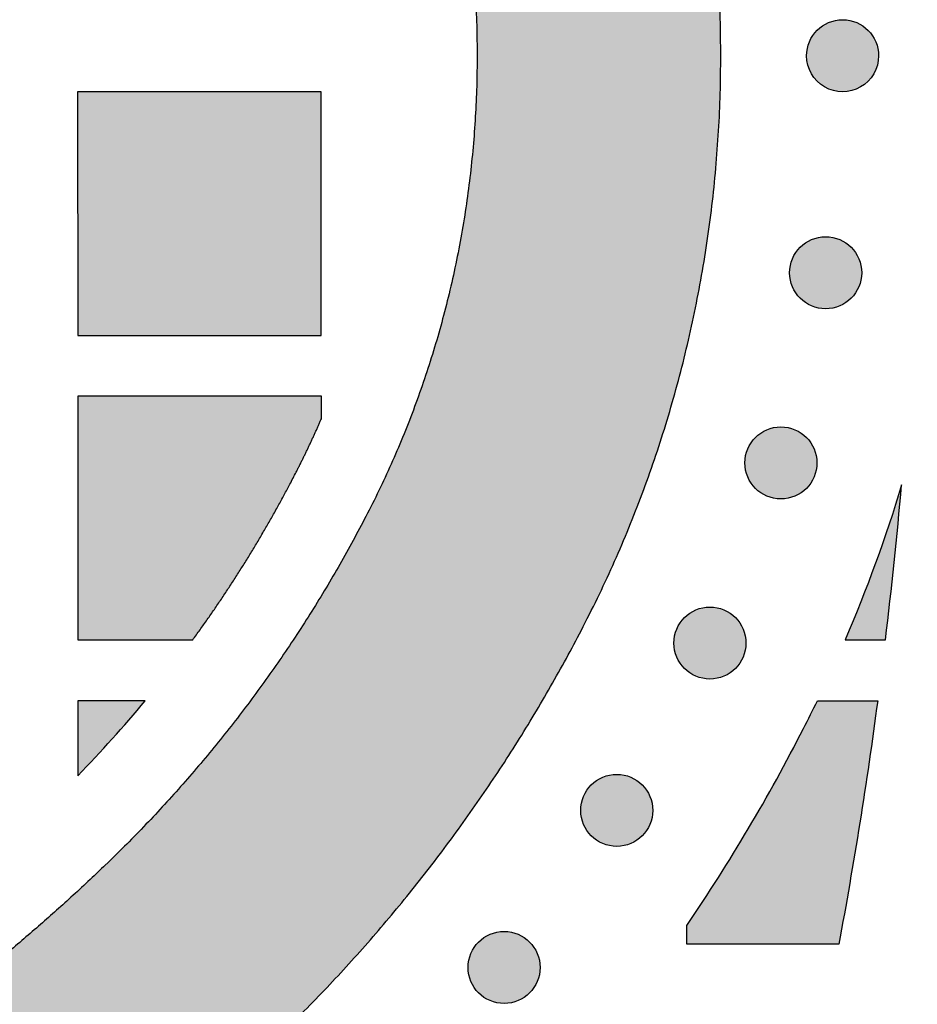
# Model space of a CAD drawing. Header units: millimetres. Extents: x -3873 to -97, y 912 to 4165.
# Tile 198 of 656: x -3135 to -3091, y 1411 to 1459. Entities that reach past the tile are written whole.
import ezdxf

# ---------------------------------------------------------------- set-up
doc = ezdxf.new("R2010")
doc.units = ezdxf.units.MM
doc.layers.add('pattern', color=7, linetype='Continuous', true_color=0x000000)

msp = doc.modelspace()

# ---------------------------------------------------------------- hatches: boundary and pattern name
at = {"layer": 'pattern'}
for points in [[(-3100.519, 1457.437), (-3100.543, 1459.243), (-3100.619, 1461.05), (-3100.748, 1462.857), (-3100.93, 1464.661), (-3101.164, 1466.46), (-3101.451, 1468.252), (-3101.79, 1470.033), (-3102.182, 1471.803), (-3102.625, 1473.557), (-3103.119, 1475.295), (-3103.664, 1477.014), (-3104.258, 1478.711), (-3104.901, 1480.385), (-3105.59, 1482.033), (-3106.326, 1483.653), (-3107.106, 1485.245), (-3107.845, 1486.66), (-3108.615, 1488.062), (-3109.413, 1489.449), (-3110.242, 1490.822), (-3111.099, 1492.178), (-3111.984, 1493.516), (-3112.898, 1494.837), (-3113.838, 1496.139), (-3114.806, 1497.421), (-3115.799, 1498.683), (-3116.818, 1499.923), (-3117.862, 1501.141), (-3118.93, 1502.337), (-3120.021, 1503.508), (-3121.135, 1504.656), (-3122.27, 1505.779), (-3124.046, 1507.459), (-3125.865, 1509.099), (-3127.726, 1510.698), (-3129.628, 1512.255), (-3131.569, 1513.767), (-3133.547, 1515.233), (-3135.561, 1516.652), (-3137.609, 1518.023), (-3139.69, 1519.344), (-3141.801, 1520.614), (-3143.94, 1521.832), (-3146.107, 1522.998), (-3148.298, 1524.11), (-3150.512, 1525.168), (-3152.747, 1526.171), (-3155.001, 1527.118), (-3171.697, 1520.742), (-3159.518, 1516), (-3157.528, 1515.164), (-3155.555, 1514.279), (-3153.6, 1513.345), (-3151.665, 1512.363), (-3149.753, 1511.334), (-3147.863, 1510.258), (-3146, 1509.137), (-3144.163, 1507.97), (-3142.354, 1506.76), (-3140.576, 1505.507), (-3138.83, 1504.213), (-3137.116, 1502.878), (-3135.437, 1501.504), (-3133.794, 1500.092), (-3132.188, 1498.643), (-3130.62, 1497.16), (-3129.66, 1496.211), (-3128.719, 1495.241), (-3127.796, 1494.25), (-3126.893, 1493.24), (-3126.011, 1492.21), (-3125.15, 1491.161), (-3124.31, 1490.095), (-3123.492, 1489.011), (-3122.696, 1487.91), (-3121.924, 1486.793), (-3121.175, 1485.662), (-3120.451, 1484.515), (-3119.751, 1483.355), (-3119.075, 1482.182), (-3118.425, 1480.997), (-3117.8, 1479.8), (-3117.175, 1478.524), (-3116.585, 1477.225), (-3116.032, 1475.902), (-3115.517, 1474.559), (-3115.041, 1473.196), (-3114.604, 1471.815), (-3114.208, 1470.419), (-3113.853, 1469.008), (-3113.539, 1467.586), (-3113.267, 1466.152), (-3113.037, 1464.711), (-3112.849, 1463.263), (-3112.703, 1461.81), (-3112.6, 1460.354), (-3112.538, 1458.898), (-3112.519, 1457.443), (-3112.54, 1455.988), (-3112.602, 1454.532), (-3112.707, 1453.077), (-3112.854, 1451.625), (-3113.043, 1450.177), (-3113.274, 1448.736), (-3113.548, 1447.303), (-3113.863, 1445.881), (-3114.219, 1444.471), (-3114.617, 1443.075), (-3115.055, 1441.695), (-3115.532, 1440.332), (-3116.048, 1438.99), (-3116.602, 1437.668), (-3117.193, 1436.368), (-3117.82, 1435.093), (-3118.446, 1433.897), (-3119.097, 1432.712), (-3119.773, 1431.54), (-3120.474, 1430.381), (-3121.2, 1429.235), (-3121.95, 1428.104), (-3122.723, 1426.988), (-3123.519, 1425.888), (-3124.338, 1424.804), (-3125.179, 1423.739), (-3126.041, 1422.691), (-3126.925, 1421.662), (-3127.828, 1420.652), (-3128.752, 1419.662), (-3129.694, 1418.693), (-3130.654, 1417.744), (-3132.224, 1416.263), (-3133.831, 1414.816), (-3135.476, 1413.405), (-3137.156, 1412.032), (-3138.87, 1410.699), (-3140.618, 1409.406), (-3142.397, 1408.155), (-3144.207, 1406.946), (-3146.045, 1405.781), (-3147.909, 1404.661), (-3149.8, 1403.587), (-3151.713, 1402.56), (-3153.649, 1401.58), (-3155.605, 1400.647), (-3157.579, 1399.764), (-3159.569, 1398.929), (-3171.752, 1394.198), (-3155.062, 1387.808), (-3152.807, 1388.753), (-3150.571, 1389.754), (-3148.356, 1390.81), (-3146.164, 1391.92), (-3143.997, 1393.084), (-3141.856, 1394.3), (-3139.744, 1395.569), (-3137.662, 1396.888), (-3135.613, 1398.257), (-3133.597, 1399.674), (-3131.618, 1401.139), (-3129.676, 1402.649), (-3127.773, 1404.204), (-3125.91, 1405.801), (-3124.089, 1407.44), (-3122.312, 1409.119), (-3121.176, 1410.24), (-3120.061, 1411.387), (-3118.969, 1412.558), (-3117.9, 1413.752), (-3116.855, 1414.969), (-3115.835, 1416.209), (-3114.841, 1417.469), (-3113.872, 1418.751), (-3112.93, 1420.052), (-3112.016, 1421.372), (-3111.129, 1422.71), (-3110.271, 1424.065), (-3109.441, 1425.437), (-3108.641, 1426.824), (-3107.871, 1428.225), (-3107.131, 1429.639), (-3106.349, 1431.23), (-3105.612, 1432.85), (-3104.92, 1434.497), (-3104.277, 1436.17), (-3103.681, 1437.867), (-3103.135, 1439.585), (-3102.639, 1441.322), (-3102.194, 1443.076), (-3101.801, 1444.845), (-3101.46, 1446.626), (-3101.172, 1448.417), (-3100.936, 1450.215), (-3100.753, 1452.019), (-3100.622, 1453.826), (-3100.545, 1455.632)], [(-3096.293, 1457.445), (-3096.292, 1457.485), (-3096.291, 1457.525), (-3096.289, 1457.565), (-3096.285, 1457.605), (-3096.281, 1457.645), (-3096.276, 1457.686), (-3096.27, 1457.727), (-3096.263, 1457.768), (-3096.255, 1457.809), (-3096.245, 1457.851), (-3096.235, 1457.892), (-3096.224, 1457.934), (-3096.211, 1457.975), (-3096.198, 1458.016), (-3096.183, 1458.057), (-3096.168, 1458.098), (-3096.151, 1458.139), (-3096.133, 1458.18), (-3096.114, 1458.22), (-3096.094, 1458.26), (-3096.073, 1458.3), (-3096.05, 1458.339), (-3096.027, 1458.378), (-3096.003, 1458.416), (-3095.977, 1458.454), (-3095.951, 1458.491), (-3095.923, 1458.527), (-3095.895, 1458.563), (-3095.866, 1458.599), (-3095.835, 1458.633), (-3095.804, 1458.667), (-3095.772, 1458.7), (-3095.739, 1458.732), (-3095.705, 1458.763), (-3095.671, 1458.793), (-3095.636, 1458.822), (-3095.6, 1458.851), (-3095.563, 1458.878), (-3095.526, 1458.904), (-3095.488, 1458.93), (-3095.45, 1458.954), (-3095.411, 1458.977), (-3095.372, 1458.999), (-3095.332, 1459.021), (-3095.292, 1459.041), (-3095.252, 1459.06), (-3095.211, 1459.077), (-3095.17, 1459.094), (-3095.129, 1459.11), (-3095.088, 1459.124), (-3095.046, 1459.138), (-3095.005, 1459.15), (-3094.964, 1459.161), (-3094.922, 1459.171), (-3094.881, 1459.181), (-3094.84, 1459.189), (-3094.799, 1459.196), (-3094.758, 1459.202), (-3094.717, 1459.207), (-3094.676, 1459.211), (-3094.636, 1459.214), (-3094.596, 1459.216), (-3094.556, 1459.218), (-3094.517, 1459.218), (-3094.477, 1459.218), (-3094.438, 1459.216), (-3094.398, 1459.214), (-3094.357, 1459.211), (-3094.317, 1459.207), (-3094.276, 1459.201), (-3094.235, 1459.195), (-3094.194, 1459.188), (-3094.153, 1459.18), (-3094.111, 1459.171), (-3094.07, 1459.16), (-3094.029, 1459.149), (-3093.987, 1459.137), (-3093.946, 1459.123), (-3093.905, 1459.109), (-3093.864, 1459.093), (-3093.823, 1459.076), (-3093.782, 1459.058), (-3093.742, 1459.039), (-3093.702, 1459.019), (-3093.662, 1458.998), (-3093.623, 1458.976), (-3093.584, 1458.952), (-3093.546, 1458.928), (-3093.508, 1458.902), (-3093.471, 1458.876), (-3093.435, 1458.849), (-3093.399, 1458.82), (-3093.364, 1458.791), (-3093.329, 1458.76), (-3093.296, 1458.729), (-3093.263, 1458.697), (-3093.231, 1458.664), (-3093.2, 1458.63), (-3093.169, 1458.596), (-3093.14, 1458.561), (-3093.112, 1458.525), (-3093.084, 1458.488), (-3093.058, 1458.451), (-3093.032, 1458.413), (-3093.008, 1458.375), (-3092.985, 1458.336), (-3092.963, 1458.297), (-3092.942, 1458.257), (-3092.922, 1458.217), (-3092.903, 1458.177), (-3092.885, 1458.136), (-3092.868, 1458.095), (-3092.853, 1458.054), (-3092.838, 1458.013), (-3092.825, 1457.972), (-3092.812, 1457.93), (-3092.801, 1457.889), (-3092.791, 1457.848), (-3092.782, 1457.806), (-3092.774, 1457.765), (-3092.766, 1457.724), (-3092.76, 1457.683), (-3092.755, 1457.642), (-3092.751, 1457.601), (-3092.748, 1457.561), (-3092.746, 1457.521), (-3092.745, 1457.481), (-3092.744, 1457.442), (-3092.745, 1457.403), (-3092.746, 1457.363), (-3092.748, 1457.323), (-3092.752, 1457.283), (-3092.756, 1457.242), (-3092.761, 1457.201), (-3092.767, 1457.16), (-3092.774, 1457.119), (-3092.782, 1457.078), (-3092.792, 1457.037), (-3092.802, 1456.995), (-3092.813, 1456.954), (-3092.826, 1456.913), (-3092.839, 1456.871), (-3092.854, 1456.83), (-3092.869, 1456.789), (-3092.886, 1456.748), (-3092.904, 1456.708), (-3092.923, 1456.667), (-3092.943, 1456.627), (-3092.964, 1456.588), (-3092.987, 1456.548), (-3093.01, 1456.51), (-3093.034, 1456.471), (-3093.06, 1456.434), (-3093.086, 1456.396), (-3093.114, 1456.36), (-3093.142, 1456.324), (-3093.171, 1456.289), (-3093.202, 1456.254), (-3093.233, 1456.221), (-3093.265, 1456.188), (-3093.298, 1456.156), (-3093.332, 1456.125), (-3093.366, 1456.094), (-3093.401, 1456.065), (-3093.437, 1456.037), (-3093.474, 1456.009), (-3093.511, 1455.983), (-3093.549, 1455.958), (-3093.587, 1455.933), (-3093.626, 1455.91), (-3093.665, 1455.888), (-3093.705, 1455.867), (-3093.745, 1455.847), (-3093.785, 1455.828), (-3093.826, 1455.81), (-3093.867, 1455.793), (-3093.908, 1455.778), (-3093.949, 1455.763), (-3093.991, 1455.75), (-3094.032, 1455.737), (-3094.073, 1455.726), (-3094.115, 1455.716), (-3094.156, 1455.707), (-3094.197, 1455.699), (-3094.238, 1455.692), (-3094.279, 1455.686), (-3094.32, 1455.681), (-3094.361, 1455.676), (-3094.401, 1455.673), (-3094.441, 1455.671), (-3094.481, 1455.67), (-3094.52, 1455.669), (-3094.56, 1455.67), (-3094.599, 1455.671), (-3094.639, 1455.674), (-3094.68, 1455.677), (-3094.72, 1455.681), (-3094.761, 1455.686), (-3094.802, 1455.692), (-3094.843, 1455.699), (-3094.884, 1455.708), (-3094.926, 1455.717), (-3094.967, 1455.727), (-3095.008, 1455.738), (-3095.05, 1455.751), (-3095.091, 1455.764), (-3095.132, 1455.779), (-3095.173, 1455.795), (-3095.214, 1455.811), (-3095.255, 1455.829), (-3095.295, 1455.848), (-3095.335, 1455.868), (-3095.375, 1455.89), (-3095.414, 1455.912), (-3095.453, 1455.935), (-3095.491, 1455.96), (-3095.529, 1455.985), (-3095.566, 1456.011), (-3095.602, 1456.039), (-3095.638, 1456.067), (-3095.673, 1456.097), (-3095.708, 1456.127), (-3095.741, 1456.158), (-3095.774, 1456.19), (-3095.806, 1456.223), (-3095.837, 1456.257), (-3095.868, 1456.291), (-3095.897, 1456.327), (-3095.925, 1456.363), (-3095.953, 1456.399), (-3095.979, 1456.436), (-3096.005, 1456.474), (-3096.029, 1456.513), (-3096.052, 1456.551), (-3096.074, 1456.591), (-3096.095, 1456.63), (-3096.115, 1456.67), (-3096.134, 1456.711), (-3096.152, 1456.751), (-3096.169, 1456.792), (-3096.184, 1456.833), (-3096.199, 1456.874), (-3096.212, 1456.916), (-3096.225, 1456.957), (-3096.236, 1456.999), (-3096.246, 1457.04), (-3096.255, 1457.081), (-3096.263, 1457.123), (-3096.271, 1457.164), (-3096.277, 1457.205), (-3096.282, 1457.245), (-3096.286, 1457.286), (-3096.289, 1457.326), (-3096.291, 1457.366), (-3096.292, 1457.406)], [(-3120.193, 1455.669), (-3132.193, 1455.668), (-3132.192, 1443.668), (-3120.192, 1443.669)], [(-3096.609, 1445.499), (-3096.581, 1445.472), (-3096.552, 1445.445), (-3096.522, 1445.418), (-3096.491, 1445.392), (-3096.459, 1445.366), (-3096.427, 1445.341), (-3096.394, 1445.316), (-3096.36, 1445.292), (-3096.325, 1445.269), (-3096.289, 1445.246), (-3096.252, 1445.224), (-3096.215, 1445.203), (-3096.177, 1445.182), (-3096.138, 1445.162), (-3096.099, 1445.144), (-3096.059, 1445.126), (-3096.018, 1445.109), (-3095.977, 1445.093), (-3095.935, 1445.077), (-3095.892, 1445.063), (-3095.849, 1445.05), (-3095.806, 1445.038), (-3095.762, 1445.027), (-3095.718, 1445.017), (-3095.673, 1445.009), (-3095.628, 1445.001), (-3095.583, 1444.995), (-3095.537, 1444.989), (-3095.492, 1444.985), (-3095.446, 1444.982), (-3095.4, 1444.98), (-3095.354, 1444.98), (-3095.308, 1444.98), (-3095.262, 1444.982), (-3095.217, 1444.985), (-3095.171, 1444.989), (-3095.125, 1444.995), (-3095.08, 1445.001), (-3095.035, 1445.009), (-3094.991, 1445.017), (-3094.946, 1445.027), (-3094.902, 1445.038), (-3094.859, 1445.05), (-3094.816, 1445.063), (-3094.774, 1445.077), (-3094.732, 1445.093), (-3094.69, 1445.109), (-3094.649, 1445.126), (-3094.609, 1445.144), (-3094.57, 1445.163), (-3094.531, 1445.182), (-3094.493, 1445.203), (-3094.456, 1445.224), (-3094.419, 1445.246), (-3094.384, 1445.269), (-3094.349, 1445.292), (-3094.315, 1445.316), (-3094.281, 1445.341), (-3094.249, 1445.366), (-3094.217, 1445.392), (-3094.187, 1445.418), (-3094.157, 1445.445), (-3094.128, 1445.472), (-3094.1, 1445.5), (-3094.072, 1445.528), (-3094.045, 1445.557), (-3094.018, 1445.587), (-3093.992, 1445.617), (-3093.966, 1445.649), (-3093.941, 1445.681), (-3093.916, 1445.715), (-3093.892, 1445.749), (-3093.869, 1445.784), (-3093.846, 1445.819), (-3093.824, 1445.856), (-3093.803, 1445.893), (-3093.782, 1445.931), (-3093.763, 1445.97), (-3093.744, 1446.009), (-3093.726, 1446.049), (-3093.709, 1446.09), (-3093.693, 1446.132), (-3093.678, 1446.173), (-3093.664, 1446.216), (-3093.651, 1446.259), (-3093.638, 1446.302), (-3093.628, 1446.346), (-3093.618, 1446.391), (-3093.609, 1446.435), (-3093.601, 1446.48), (-3093.595, 1446.525), (-3093.59, 1446.571), (-3093.585, 1446.617), (-3093.582, 1446.662), (-3093.581, 1446.708), (-3093.58, 1446.754), (-3093.581, 1446.8), (-3093.582, 1446.846), (-3093.585, 1446.892), (-3093.59, 1446.937), (-3093.595, 1446.983), (-3093.601, 1447.028), (-3093.609, 1447.073), (-3093.618, 1447.118), (-3093.628, 1447.162), (-3093.639, 1447.206), (-3093.651, 1447.249), (-3093.664, 1447.292), (-3093.678, 1447.335), (-3093.693, 1447.377), (-3093.709, 1447.418), (-3093.726, 1447.459), (-3093.744, 1447.499), (-3093.763, 1447.538), (-3093.782, 1447.577), (-3093.803, 1447.615), (-3093.824, 1447.652), (-3093.846, 1447.689), (-3093.869, 1447.725), (-3093.892, 1447.76), (-3093.917, 1447.794), (-3093.941, 1447.827), (-3093.966, 1447.859), (-3093.992, 1447.891), (-3094.018, 1447.922), (-3094.045, 1447.952), (-3094.072, 1447.981), (-3094.1, 1448.009), (-3094.128, 1448.036), (-3094.157, 1448.063), (-3094.187, 1448.09), (-3094.218, 1448.116), (-3094.249, 1448.142), (-3094.282, 1448.167), (-3094.315, 1448.192), (-3094.349, 1448.216), (-3094.384, 1448.239), (-3094.42, 1448.262), (-3094.456, 1448.284), (-3094.493, 1448.306), (-3094.531, 1448.326), (-3094.57, 1448.346), (-3094.61, 1448.365), (-3094.65, 1448.382), (-3094.69, 1448.399), (-3094.732, 1448.416), (-3094.774, 1448.431), (-3094.816, 1448.445), (-3094.859, 1448.458), (-3094.903, 1448.47), (-3094.947, 1448.481), (-3094.991, 1448.491), (-3095.036, 1448.499), (-3095.081, 1448.507), (-3095.126, 1448.514), (-3095.171, 1448.519), (-3095.217, 1448.523), (-3095.263, 1448.526), (-3095.309, 1448.528), (-3095.354, 1448.528), (-3095.4, 1448.528), (-3095.446, 1448.526), (-3095.492, 1448.523), (-3095.538, 1448.519), (-3095.583, 1448.514), (-3095.628, 1448.507), (-3095.673, 1448.499), (-3095.718, 1448.491), (-3095.762, 1448.481), (-3095.806, 1448.47), (-3095.85, 1448.458), (-3095.893, 1448.445), (-3095.935, 1448.431), (-3095.977, 1448.415), (-3096.018, 1448.399), (-3096.059, 1448.382), (-3096.099, 1448.364), (-3096.139, 1448.346), (-3096.177, 1448.326), (-3096.215, 1448.305), (-3096.253, 1448.284), (-3096.289, 1448.262), (-3096.325, 1448.239), (-3096.36, 1448.216), (-3096.394, 1448.192), (-3096.427, 1448.167), (-3096.46, 1448.142), (-3096.491, 1448.116), (-3096.522, 1448.09), (-3096.552, 1448.063), (-3096.581, 1448.036), (-3096.609, 1448.009), (-3096.637, 1447.98), (-3096.664, 1447.951), (-3096.69, 1447.921), (-3096.717, 1447.891), (-3096.742, 1447.859), (-3096.768, 1447.827), (-3096.792, 1447.793), (-3096.816, 1447.759), (-3096.84, 1447.724), (-3096.863, 1447.689), (-3096.885, 1447.652), (-3096.906, 1447.615), (-3096.926, 1447.577), (-3096.946, 1447.538), (-3096.965, 1447.499), (-3096.983, 1447.459), (-3097, 1447.418), (-3097.016, 1447.377), (-3097.031, 1447.335), (-3097.045, 1447.292), (-3097.058, 1447.249), (-3097.07, 1447.206), (-3097.081, 1447.162), (-3097.091, 1447.117), (-3097.1, 1447.073), (-3097.107, 1447.028), (-3097.114, 1446.983), (-3097.119, 1446.937), (-3097.123, 1446.891), (-3097.126, 1446.846), (-3097.128, 1446.8), (-3097.129, 1446.754), (-3097.128, 1446.708), (-3097.126, 1446.662), (-3097.123, 1446.616), (-3097.119, 1446.571), (-3097.114, 1446.525), (-3097.107, 1446.48), (-3097.1, 1446.435), (-3097.091, 1446.39), (-3097.081, 1446.346), (-3097.07, 1446.302), (-3097.058, 1446.259), (-3097.045, 1446.216), (-3097.031, 1446.173), (-3097.016, 1446.131), (-3097, 1446.09), (-3096.983, 1446.049), (-3096.965, 1446.009), (-3096.946, 1445.97), (-3096.926, 1445.931), (-3096.906, 1445.893), (-3096.884, 1445.856), (-3096.862, 1445.819), (-3096.84, 1445.783), (-3096.816, 1445.749), (-3096.792, 1445.714), (-3096.768, 1445.681), (-3096.742, 1445.649), (-3096.717, 1445.617), (-3096.69, 1445.586), (-3096.664, 1445.556), (-3096.636, 1445.527)], [(-3120.191, 1439.556), (-3120.191, 1440.669), (-3132.191, 1440.668), (-3132.191, 1428.668), (-3126.526, 1428.668), (-3125.811, 1429.666), (-3125.116, 1430.679), (-3124.442, 1431.705), (-3123.788, 1432.746), (-3123.154, 1433.799), (-3122.542, 1434.864), (-3121.952, 1435.94), (-3121.383, 1437.028), (-3120.767, 1438.283)], [(-3098.812, 1436.132), (-3098.784, 1436.105), (-3098.755, 1436.078), (-3098.725, 1436.051), (-3098.694, 1436.025), (-3098.663, 1435.999), (-3098.63, 1435.974), (-3098.597, 1435.949), (-3098.563, 1435.925), (-3098.528, 1435.902), (-3098.492, 1435.879), (-3098.456, 1435.857), (-3098.419, 1435.836), (-3098.381, 1435.815), (-3098.342, 1435.796), (-3098.302, 1435.777), (-3098.262, 1435.759), (-3098.222, 1435.742), (-3098.18, 1435.726), (-3098.138, 1435.711), (-3098.096, 1435.696), (-3098.053, 1435.683), (-3098.009, 1435.671), (-3097.965, 1435.66), (-3097.921, 1435.651), (-3097.876, 1435.642), (-3097.831, 1435.634), (-3097.786, 1435.628), (-3097.741, 1435.622), (-3097.695, 1435.618), (-3097.649, 1435.615), (-3097.603, 1435.614), (-3097.558, 1435.613), (-3097.512, 1435.614), (-3097.466, 1435.615), (-3097.42, 1435.618), (-3097.374, 1435.622), (-3097.329, 1435.628), (-3097.284, 1435.634), (-3097.239, 1435.642), (-3097.194, 1435.651), (-3097.15, 1435.66), (-3097.106, 1435.671), (-3097.062, 1435.683), (-3097.019, 1435.697), (-3096.977, 1435.711), (-3096.935, 1435.726), (-3096.894, 1435.742), (-3096.853, 1435.759), (-3096.813, 1435.777), (-3096.773, 1435.796), (-3096.735, 1435.815), (-3096.697, 1435.836), (-3096.659, 1435.857), (-3096.623, 1435.879), (-3096.587, 1435.902), (-3096.552, 1435.925), (-3096.518, 1435.949), (-3096.485, 1435.974), (-3096.452, 1435.999), (-3096.421, 1436.025), (-3096.39, 1436.051), (-3096.36, 1436.078), (-3096.331, 1436.105), (-3096.303, 1436.133), (-3096.275, 1436.161), (-3096.248, 1436.19), (-3096.222, 1436.22), (-3096.195, 1436.251), (-3096.17, 1436.282), (-3096.144, 1436.315), (-3096.12, 1436.348), (-3096.096, 1436.382), (-3096.072, 1436.417), (-3096.049, 1436.453), (-3096.027, 1436.489), (-3096.006, 1436.526), (-3095.986, 1436.564), (-3095.966, 1436.603), (-3095.947, 1436.643), (-3095.929, 1436.683), (-3095.912, 1436.723), (-3095.896, 1436.765), (-3095.881, 1436.807), (-3095.867, 1436.849), (-3095.854, 1436.892), (-3095.842, 1436.936), (-3095.831, 1436.979), (-3095.821, 1437.024), (-3095.812, 1437.068), (-3095.805, 1437.113), (-3095.798, 1437.159), (-3095.793, 1437.204), (-3095.789, 1437.25), (-3095.786, 1437.296), (-3095.784, 1437.341), (-3095.783, 1437.387), (-3095.784, 1437.433), (-3095.786, 1437.479), (-3095.789, 1437.525), (-3095.793, 1437.571), (-3095.798, 1437.616), (-3095.805, 1437.661), (-3095.812, 1437.706), (-3095.821, 1437.751), (-3095.831, 1437.795), (-3095.842, 1437.839), (-3095.854, 1437.883), (-3095.867, 1437.926), (-3095.881, 1437.968), (-3095.896, 1438.01), (-3095.912, 1438.051), (-3095.929, 1438.092), (-3095.947, 1438.132), (-3095.966, 1438.172), (-3095.986, 1438.21), (-3096.006, 1438.248), (-3096.028, 1438.286), (-3096.05, 1438.322), (-3096.072, 1438.358), (-3096.096, 1438.393), (-3096.12, 1438.427), (-3096.144, 1438.46), (-3096.17, 1438.493), (-3096.195, 1438.524), (-3096.222, 1438.555), (-3096.248, 1438.585), (-3096.276, 1438.614), (-3096.303, 1438.642), (-3096.331, 1438.669), (-3096.36, 1438.697), (-3096.39, 1438.723), (-3096.421, 1438.75), (-3096.453, 1438.775), (-3096.485, 1438.801), (-3096.518, 1438.825), (-3096.552, 1438.849), (-3096.587, 1438.873), (-3096.623, 1438.895), (-3096.66, 1438.917), (-3096.697, 1438.939), (-3096.735, 1438.959), (-3096.774, 1438.979), (-3096.813, 1438.998), (-3096.853, 1439.016), (-3096.894, 1439.033), (-3096.935, 1439.049), (-3096.977, 1439.064), (-3097.02, 1439.078), (-3097.063, 1439.091), (-3097.106, 1439.103), (-3097.15, 1439.114), (-3097.194, 1439.124), (-3097.239, 1439.133), (-3097.284, 1439.14), (-3097.329, 1439.147), (-3097.375, 1439.152), (-3097.42, 1439.156), (-3097.466, 1439.159), (-3097.512, 1439.161), (-3097.558, 1439.162), (-3097.604, 1439.161), (-3097.65, 1439.159), (-3097.695, 1439.156), (-3097.741, 1439.152), (-3097.787, 1439.147), (-3097.832, 1439.14), (-3097.877, 1439.133), (-3097.921, 1439.124), (-3097.966, 1439.114), (-3098.01, 1439.103), (-3098.053, 1439.091), (-3098.096, 1439.078), (-3098.139, 1439.064), (-3098.18, 1439.049), (-3098.222, 1439.033), (-3098.263, 1439.016), (-3098.303, 1438.998), (-3098.342, 1438.979), (-3098.381, 1438.959), (-3098.419, 1438.939), (-3098.456, 1438.917), (-3098.493, 1438.895), (-3098.528, 1438.873), (-3098.563, 1438.849), (-3098.597, 1438.825), (-3098.631, 1438.8), (-3098.663, 1438.775), (-3098.695, 1438.749), (-3098.725, 1438.723), (-3098.755, 1438.696), (-3098.784, 1438.669), (-3098.812, 1438.642), (-3098.84, 1438.614), (-3098.867, 1438.585), (-3098.894, 1438.555), (-3098.92, 1438.524), (-3098.946, 1438.492), (-3098.971, 1438.46), (-3098.996, 1438.427), (-3099.02, 1438.392), (-3099.043, 1438.358), (-3099.066, 1438.322), (-3099.088, 1438.285), (-3099.109, 1438.248), (-3099.13, 1438.21), (-3099.149, 1438.171), (-3099.168, 1438.132), (-3099.186, 1438.092), (-3099.203, 1438.051), (-3099.219, 1438.01), (-3099.234, 1437.968), (-3099.248, 1437.925), (-3099.261, 1437.882), (-3099.274, 1437.839), (-3099.284, 1437.795), (-3099.294, 1437.751), (-3099.303, 1437.706), (-3099.311, 1437.661), (-3099.317, 1437.616), (-3099.323, 1437.57), (-3099.327, 1437.525), (-3099.33, 1437.479), (-3099.331, 1437.433), (-3099.332, 1437.387), (-3099.331, 1437.341), (-3099.33, 1437.295), (-3099.327, 1437.249), (-3099.322, 1437.204), (-3099.317, 1437.158), (-3099.311, 1437.113), (-3099.303, 1437.068), (-3099.294, 1437.023), (-3099.284, 1436.979), (-3099.273, 1436.935), (-3099.261, 1436.892), (-3099.248, 1436.849), (-3099.234, 1436.806), (-3099.219, 1436.764), (-3099.203, 1436.723), (-3099.186, 1436.682), (-3099.168, 1436.642), (-3099.149, 1436.603), (-3099.13, 1436.564), (-3099.109, 1436.526), (-3099.088, 1436.489), (-3099.066, 1436.452), (-3099.043, 1436.417), (-3099.02, 1436.382), (-3098.996, 1436.348), (-3098.971, 1436.314), (-3098.946, 1436.282), (-3098.92, 1436.25), (-3098.894, 1436.22), (-3098.867, 1436.19), (-3098.84, 1436.161)], [(-3092.41, 1428.671), (-3091.614, 1436.304), (-3092.228, 1434.368), (-3092.896, 1432.448), (-3093.619, 1430.549), (-3094.393, 1428.671)], [(-3102.307, 1427.258), (-3102.279, 1427.231), (-3102.25, 1427.203), (-3102.22, 1427.177), (-3102.189, 1427.15), (-3102.158, 1427.125), (-3102.125, 1427.099), (-3102.092, 1427.075), (-3102.058, 1427.051), (-3102.023, 1427.027), (-3101.987, 1427.005), (-3101.951, 1426.983), (-3101.913, 1426.961), (-3101.875, 1426.941), (-3101.837, 1426.921), (-3101.797, 1426.902), (-3101.757, 1426.884), (-3101.716, 1426.867), (-3101.675, 1426.851), (-3101.633, 1426.836), (-3101.591, 1426.822), (-3101.548, 1426.809), (-3101.504, 1426.797), (-3101.46, 1426.786), (-3101.416, 1426.776), (-3101.371, 1426.767), (-3101.326, 1426.76), (-3101.281, 1426.753), (-3101.236, 1426.748), (-3101.19, 1426.744), (-3101.144, 1426.741), (-3101.098, 1426.739), (-3101.052, 1426.738), (-3101.006, 1426.739), (-3100.961, 1426.741), (-3100.915, 1426.744), (-3100.869, 1426.748), (-3100.824, 1426.753), (-3100.778, 1426.76), (-3100.733, 1426.767), (-3100.689, 1426.776), (-3100.645, 1426.786), (-3100.601, 1426.797), (-3100.557, 1426.809), (-3100.514, 1426.822), (-3100.472, 1426.836), (-3100.43, 1426.851), (-3100.388, 1426.867), (-3100.348, 1426.884), (-3100.308, 1426.902), (-3100.268, 1426.921), (-3100.229, 1426.941), (-3100.191, 1426.961), (-3100.154, 1426.983), (-3100.118, 1427.005), (-3100.082, 1427.027), (-3100.047, 1427.051), (-3100.013, 1427.075), (-3099.98, 1427.1), (-3099.947, 1427.125), (-3099.916, 1427.151), (-3099.885, 1427.177), (-3099.855, 1427.204), (-3099.826, 1427.231), (-3099.798, 1427.258), (-3099.77, 1427.286), (-3099.743, 1427.315), (-3099.716, 1427.345), (-3099.69, 1427.376), (-3099.664, 1427.408), (-3099.639, 1427.44), (-3099.615, 1427.473), (-3099.59, 1427.508), (-3099.567, 1427.542), (-3099.544, 1427.578), (-3099.522, 1427.615), (-3099.501, 1427.652), (-3099.481, 1427.69), (-3099.461, 1427.729), (-3099.442, 1427.768), (-3099.424, 1427.808), (-3099.407, 1427.849), (-3099.391, 1427.89), (-3099.376, 1427.932), (-3099.362, 1427.975), (-3099.349, 1428.018), (-3099.337, 1428.061), (-3099.326, 1428.105), (-3099.316, 1428.149), (-3099.307, 1428.194), (-3099.299, 1428.239), (-3099.293, 1428.284), (-3099.288, 1428.33), (-3099.284, 1428.375), (-3099.281, 1428.421), (-3099.279, 1428.467), (-3099.278, 1428.513), (-3099.279, 1428.559), (-3099.281, 1428.605), (-3099.284, 1428.651), (-3099.288, 1428.696), (-3099.293, 1428.742), (-3099.3, 1428.787), (-3099.307, 1428.832), (-3099.316, 1428.877), (-3099.326, 1428.921), (-3099.337, 1428.965), (-3099.349, 1429.008), (-3099.362, 1429.051), (-3099.376, 1429.094), (-3099.391, 1429.136), (-3099.407, 1429.177), (-3099.424, 1429.218), (-3099.442, 1429.258), (-3099.461, 1429.297), (-3099.481, 1429.336), (-3099.501, 1429.374), (-3099.522, 1429.411), (-3099.544, 1429.448), (-3099.567, 1429.483), (-3099.591, 1429.518), (-3099.615, 1429.552), (-3099.639, 1429.586), (-3099.665, 1429.618), (-3099.69, 1429.65), (-3099.717, 1429.68), (-3099.743, 1429.71), (-3099.77, 1429.739), (-3099.798, 1429.768), (-3099.826, 1429.795), (-3099.855, 1429.822), (-3099.885, 1429.849), (-3099.916, 1429.875), (-3099.947, 1429.901), (-3099.98, 1429.926), (-3100.013, 1429.951), (-3100.047, 1429.975), (-3100.082, 1429.998), (-3100.118, 1430.021), (-3100.154, 1430.043), (-3100.192, 1430.064), (-3100.23, 1430.085), (-3100.268, 1430.104), (-3100.308, 1430.123), (-3100.348, 1430.141), (-3100.389, 1430.158), (-3100.43, 1430.174), (-3100.472, 1430.189), (-3100.514, 1430.204), (-3100.557, 1430.217), (-3100.601, 1430.229), (-3100.645, 1430.24), (-3100.689, 1430.249), (-3100.734, 1430.258), (-3100.779, 1430.266), (-3100.824, 1430.272), (-3100.869, 1430.278), (-3100.915, 1430.282), (-3100.961, 1430.285), (-3101.007, 1430.286), (-3101.053, 1430.287), (-3101.099, 1430.286), (-3101.144, 1430.285), (-3101.19, 1430.282), (-3101.236, 1430.278), (-3101.281, 1430.272), (-3101.327, 1430.266), (-3101.372, 1430.258), (-3101.416, 1430.249), (-3101.461, 1430.24), (-3101.504, 1430.229), (-3101.548, 1430.217), (-3101.591, 1430.203), (-3101.633, 1430.189), (-3101.675, 1430.174), (-3101.717, 1430.158), (-3101.757, 1430.141), (-3101.797, 1430.123), (-3101.837, 1430.104), (-3101.876, 1430.085), (-3101.914, 1430.064), (-3101.951, 1430.043), (-3101.987, 1430.021), (-3102.023, 1429.998), (-3102.058, 1429.975), (-3102.092, 1429.951), (-3102.125, 1429.926), (-3102.158, 1429.901), (-3102.189, 1429.875), (-3102.22, 1429.849), (-3102.25, 1429.822), (-3102.279, 1429.795), (-3102.307, 1429.767), (-3102.335, 1429.739), (-3102.362, 1429.71), (-3102.389, 1429.68), (-3102.415, 1429.649), (-3102.441, 1429.618), (-3102.466, 1429.585), (-3102.491, 1429.552), (-3102.515, 1429.518), (-3102.538, 1429.483), (-3102.561, 1429.447), (-3102.583, 1429.411), (-3102.604, 1429.374), (-3102.624, 1429.336), (-3102.644, 1429.297), (-3102.663, 1429.257), (-3102.681, 1429.217), (-3102.698, 1429.177), (-3102.714, 1429.135), (-3102.729, 1429.093), (-3102.743, 1429.051), (-3102.756, 1429.008), (-3102.768, 1428.964), (-3102.779, 1428.921), (-3102.789, 1428.876), (-3102.798, 1428.832), (-3102.806, 1428.787), (-3102.812, 1428.741), (-3102.817, 1428.696), (-3102.821, 1428.65), (-3102.824, 1428.604), (-3102.826, 1428.559), (-3102.827, 1428.513), (-3102.826, 1428.467), (-3102.824, 1428.421), (-3102.821, 1428.375), (-3102.817, 1428.329), (-3102.812, 1428.284), (-3102.806, 1428.239), (-3102.798, 1428.194), (-3102.789, 1428.149), (-3102.779, 1428.105), (-3102.768, 1428.061), (-3102.756, 1428.017), (-3102.743, 1427.974), (-3102.729, 1427.932), (-3102.714, 1427.89), (-3102.698, 1427.849), (-3102.681, 1427.808), (-3102.663, 1427.768), (-3102.644, 1427.728), (-3102.624, 1427.69), (-3102.604, 1427.652), (-3102.583, 1427.614), (-3102.561, 1427.578), (-3102.538, 1427.542), (-3102.514, 1427.507), (-3102.49, 1427.473), (-3102.466, 1427.44), (-3102.44, 1427.407), (-3102.415, 1427.376), (-3102.388, 1427.345), (-3102.362, 1427.315), (-3102.335, 1427.286)], [(-3128.864, 1425.668), (-3132.19, 1425.667), (-3132.19, 1421.976), (-3131.331, 1422.873), (-3130.49, 1423.788), (-3129.668, 1424.72)], [(-3096.442, 1424.303), (-3095.762, 1425.67), (-3092.791, 1425.671), (-3093.672, 1419.659), (-3094.706, 1413.671), (-3102.189, 1413.67), (-3102.189, 1414.599), (-3100.639, 1416.955), (-3099.163, 1419.36), (-3097.763, 1421.811)], [(-3106.897, 1419.014), (-3106.869, 1418.986), (-3106.84, 1418.959), (-3106.81, 1418.933), (-3106.779, 1418.906), (-3106.747, 1418.88), (-3106.715, 1418.855), (-3106.682, 1418.831), (-3106.648, 1418.807), (-3106.613, 1418.783), (-3106.577, 1418.76), (-3106.54, 1418.738), (-3106.503, 1418.717), (-3106.465, 1418.697), (-3106.426, 1418.677), (-3106.387, 1418.658), (-3106.347, 1418.64), (-3106.306, 1418.623), (-3106.265, 1418.607), (-3106.223, 1418.592), (-3106.18, 1418.578), (-3106.137, 1418.565), (-3106.094, 1418.553), (-3106.05, 1418.542), (-3106.006, 1418.532), (-3105.961, 1418.523), (-3105.916, 1418.516), (-3105.871, 1418.509), (-3105.825, 1418.504), (-3105.78, 1418.5), (-3105.734, 1418.497), (-3105.688, 1418.495), (-3105.642, 1418.494), (-3105.596, 1418.495), (-3105.55, 1418.497), (-3105.505, 1418.5), (-3105.459, 1418.504), (-3105.413, 1418.509), (-3105.368, 1418.516), (-3105.323, 1418.523), (-3105.279, 1418.532), (-3105.234, 1418.542), (-3105.19, 1418.553), (-3105.147, 1418.565), (-3105.104, 1418.578), (-3105.061, 1418.592), (-3105.02, 1418.607), (-3104.978, 1418.623), (-3104.937, 1418.64), (-3104.897, 1418.658), (-3104.858, 1418.677), (-3104.819, 1418.697), (-3104.781, 1418.717), (-3104.744, 1418.739), (-3104.707, 1418.761), (-3104.672, 1418.783), (-3104.637, 1418.807), (-3104.603, 1418.831), (-3104.569, 1418.855), (-3104.537, 1418.881), (-3104.505, 1418.906), (-3104.475, 1418.933), (-3104.445, 1418.959), (-3104.416, 1418.987), (-3104.388, 1419.014), (-3104.36, 1419.042), (-3104.333, 1419.071), (-3104.306, 1419.101), (-3104.28, 1419.132), (-3104.254, 1419.164), (-3104.229, 1419.196), (-3104.204, 1419.229), (-3104.18, 1419.263), (-3104.157, 1419.298), (-3104.134, 1419.334), (-3104.112, 1419.371), (-3104.091, 1419.408), (-3104.07, 1419.446), (-3104.051, 1419.485), (-3104.032, 1419.524), (-3104.014, 1419.564), (-3103.997, 1419.605), (-3103.981, 1419.646), (-3103.966, 1419.688), (-3103.952, 1419.731), (-3103.938, 1419.774), (-3103.926, 1419.817), (-3103.915, 1419.861), (-3103.906, 1419.905), (-3103.897, 1419.95), (-3103.889, 1419.995), (-3103.883, 1420.04), (-3103.877, 1420.086), (-3103.873, 1420.131), (-3103.87, 1420.177), (-3103.869, 1420.223), (-3103.868, 1420.269), (-3103.869, 1420.315), (-3103.87, 1420.361), (-3103.873, 1420.406), (-3103.878, 1420.452), (-3103.883, 1420.497), (-3103.889, 1420.543), (-3103.897, 1420.588), (-3103.906, 1420.632), (-3103.916, 1420.677), (-3103.927, 1420.721), (-3103.939, 1420.764), (-3103.952, 1420.807), (-3103.966, 1420.849), (-3103.981, 1420.891), (-3103.997, 1420.933), (-3104.014, 1420.973), (-3104.032, 1421.014), (-3104.051, 1421.053), (-3104.07, 1421.092), (-3104.091, 1421.13), (-3104.112, 1421.167), (-3104.134, 1421.203), (-3104.157, 1421.239), (-3104.18, 1421.274), (-3104.204, 1421.308), (-3104.229, 1421.342), (-3104.254, 1421.374), (-3104.28, 1421.406), (-3104.306, 1421.436), (-3104.333, 1421.466), (-3104.36, 1421.495), (-3104.388, 1421.523), (-3104.416, 1421.551), (-3104.445, 1421.578), (-3104.475, 1421.605), (-3104.506, 1421.631), (-3104.537, 1421.657), (-3104.57, 1421.682), (-3104.603, 1421.707), (-3104.637, 1421.731), (-3104.672, 1421.754), (-3104.708, 1421.777), (-3104.744, 1421.799), (-3104.781, 1421.82), (-3104.819, 1421.841), (-3104.858, 1421.86), (-3104.898, 1421.879), (-3104.938, 1421.897), (-3104.978, 1421.914), (-3105.02, 1421.93), (-3105.062, 1421.945), (-3105.104, 1421.959), (-3105.147, 1421.972), (-3105.191, 1421.984), (-3105.235, 1421.995), (-3105.279, 1422.005), (-3105.324, 1422.014), (-3105.368, 1422.022), (-3105.414, 1422.028), (-3105.459, 1422.033), (-3105.505, 1422.038), (-3105.551, 1422.041), (-3105.597, 1422.042), (-3105.642, 1422.043), (-3105.688, 1422.042), (-3105.734, 1422.041), (-3105.78, 1422.038), (-3105.826, 1422.033), (-3105.871, 1422.028), (-3105.916, 1422.022), (-3105.961, 1422.014), (-3106.006, 1422.005), (-3106.05, 1421.995), (-3106.094, 1421.984), (-3106.138, 1421.972), (-3106.181, 1421.959), (-3106.223, 1421.945), (-3106.265, 1421.93), (-3106.306, 1421.914), (-3106.347, 1421.897), (-3106.387, 1421.879), (-3106.427, 1421.86), (-3106.465, 1421.84), (-3106.503, 1421.82), (-3106.541, 1421.799), (-3106.577, 1421.777), (-3106.613, 1421.754), (-3106.648, 1421.731), (-3106.682, 1421.706), (-3106.715, 1421.682), (-3106.748, 1421.657), (-3106.779, 1421.631), (-3106.81, 1421.605), (-3106.84, 1421.578), (-3106.869, 1421.551), (-3106.897, 1421.523), (-3106.925, 1421.495), (-3106.952, 1421.466), (-3106.978, 1421.436), (-3107.005, 1421.405), (-3107.03, 1421.374), (-3107.056, 1421.341), (-3107.08, 1421.308), (-3107.104, 1421.274), (-3107.128, 1421.239), (-3107.15, 1421.203), (-3107.173, 1421.167), (-3107.194, 1421.129), (-3107.214, 1421.091), (-3107.234, 1421.053), (-3107.253, 1421.013), (-3107.271, 1420.973), (-3107.288, 1420.932), (-3107.304, 1420.891), (-3107.319, 1420.849), (-3107.333, 1420.807), (-3107.346, 1420.764), (-3107.358, 1420.72), (-3107.369, 1420.676), (-3107.379, 1420.632), (-3107.388, 1420.587), (-3107.395, 1420.542), (-3107.402, 1420.497), (-3107.407, 1420.452), (-3107.411, 1420.406), (-3107.414, 1420.36), (-3107.416, 1420.314), (-3107.417, 1420.268), (-3107.416, 1420.223), (-3107.414, 1420.177), (-3107.411, 1420.131), (-3107.407, 1420.085), (-3107.402, 1420.04), (-3107.395, 1419.995), (-3107.388, 1419.95), (-3107.379, 1419.905), (-3107.369, 1419.861), (-3107.358, 1419.817), (-3107.346, 1419.773), (-3107.333, 1419.73), (-3107.319, 1419.688), (-3107.304, 1419.646), (-3107.288, 1419.605), (-3107.271, 1419.564), (-3107.253, 1419.524), (-3107.234, 1419.484), (-3107.214, 1419.446), (-3107.194, 1419.408), (-3107.172, 1419.37), (-3107.15, 1419.334), (-3107.128, 1419.298), (-3107.104, 1419.263), (-3107.08, 1419.229), (-3107.055, 1419.196), (-3107.03, 1419.163), (-3107.004, 1419.132), (-3106.978, 1419.101), (-3106.952, 1419.071), (-3106.924, 1419.042)], [(-3112.445, 1411.273), (-3112.417, 1411.246), (-3112.388, 1411.218), (-3112.358, 1411.192), (-3112.327, 1411.165), (-3112.295, 1411.14), (-3112.263, 1411.114), (-3112.23, 1411.09), (-3112.196, 1411.066), (-3112.161, 1411.042), (-3112.125, 1411.02), (-3112.088, 1410.998), (-3112.051, 1410.976), (-3112.013, 1410.956), (-3111.974, 1410.936), (-3111.935, 1410.917), (-3111.895, 1410.899), (-3111.854, 1410.882), (-3111.813, 1410.866), (-3111.771, 1410.851), (-3111.728, 1410.837), (-3111.685, 1410.824), (-3111.642, 1410.812), (-3111.598, 1410.801), (-3111.554, 1410.791), (-3111.509, 1410.782), (-3111.464, 1410.775), (-3111.419, 1410.768), (-3111.373, 1410.763), (-3111.328, 1410.759), (-3111.282, 1410.756), (-3111.236, 1410.754), (-3111.19, 1410.754), (-3111.144, 1410.754), (-3111.098, 1410.756), (-3111.053, 1410.759), (-3111.007, 1410.763), (-3110.961, 1410.768), (-3110.916, 1410.775), (-3110.871, 1410.782), (-3110.827, 1410.791), (-3110.782, 1410.801), (-3110.738, 1410.812), (-3110.695, 1410.824), (-3110.652, 1410.837), (-3110.609, 1410.851), (-3110.567, 1410.866), (-3110.526, 1410.883), (-3110.485, 1410.9), (-3110.445, 1410.917), (-3110.406, 1410.936), (-3110.367, 1410.956), (-3110.329, 1410.976), (-3110.292, 1410.998), (-3110.255, 1411.02), (-3110.22, 1411.043), (-3110.185, 1411.066), (-3110.151, 1411.09), (-3110.117, 1411.115), (-3110.085, 1411.14), (-3110.053, 1411.166), (-3110.023, 1411.192), (-3109.993, 1411.219), (-3109.964, 1411.246), (-3109.936, 1411.273), (-3109.908, 1411.301), (-3109.881, 1411.33), (-3109.854, 1411.36), (-3109.828, 1411.391), (-3109.802, 1411.423), (-3109.777, 1411.455), (-3109.752, 1411.488), (-3109.728, 1411.523), (-3109.705, 1411.557), (-3109.682, 1411.593), (-3109.66, 1411.63), (-3109.639, 1411.667), (-3109.618, 1411.705), (-3109.599, 1411.744), (-3109.58, 1411.783), (-3109.562, 1411.823), (-3109.545, 1411.864), (-3109.529, 1411.905), (-3109.514, 1411.947), (-3109.499, 1411.99), (-3109.486, 1412.033), (-3109.474, 1412.076), (-3109.463, 1412.12), (-3109.454, 1412.164), (-3109.445, 1412.209), (-3109.437, 1412.254), (-3109.431, 1412.299), (-3109.425, 1412.345), (-3109.421, 1412.39), (-3109.418, 1412.436), (-3109.417, 1412.482), (-3109.416, 1412.528), (-3109.417, 1412.574), (-3109.418, 1412.62), (-3109.421, 1412.666), (-3109.425, 1412.711), (-3109.431, 1412.757), (-3109.437, 1412.802), (-3109.445, 1412.847), (-3109.454, 1412.892), (-3109.463, 1412.936), (-3109.474, 1412.98), (-3109.486, 1413.023), (-3109.5, 1413.066), (-3109.514, 1413.109), (-3109.529, 1413.151), (-3109.545, 1413.192), (-3109.562, 1413.233), (-3109.58, 1413.273), (-3109.599, 1413.312), (-3109.618, 1413.351), (-3109.639, 1413.389), (-3109.66, 1413.426), (-3109.682, 1413.463), (-3109.705, 1413.498), (-3109.728, 1413.533), (-3109.752, 1413.567), (-3109.777, 1413.601), (-3109.802, 1413.633), (-3109.828, 1413.665), (-3109.854, 1413.695), (-3109.881, 1413.725), (-3109.908, 1413.754), (-3109.936, 1413.783), (-3109.964, 1413.81), (-3109.993, 1413.837), (-3110.023, 1413.864), (-3110.054, 1413.89), (-3110.085, 1413.916), (-3110.118, 1413.941), (-3110.151, 1413.966), (-3110.185, 1413.99), (-3110.22, 1414.013), (-3110.256, 1414.036), (-3110.292, 1414.058), (-3110.329, 1414.079), (-3110.367, 1414.1), (-3110.406, 1414.119), (-3110.446, 1414.138), (-3110.486, 1414.156), (-3110.526, 1414.173), (-3110.568, 1414.189), (-3110.61, 1414.204), (-3110.652, 1414.219), (-3110.695, 1414.232), (-3110.739, 1414.244), (-3110.783, 1414.255), (-3110.827, 1414.265), (-3110.871, 1414.273), (-3110.916, 1414.281), (-3110.962, 1414.287), (-3111.007, 1414.293), (-3111.053, 1414.297), (-3111.099, 1414.3), (-3111.144, 1414.302), (-3111.19, 1414.302), (-3111.236, 1414.302), (-3111.282, 1414.3), (-3111.328, 1414.297), (-3111.374, 1414.293), (-3111.419, 1414.287), (-3111.464, 1414.281), (-3111.509, 1414.273), (-3111.554, 1414.264), (-3111.598, 1414.255), (-3111.642, 1414.244), (-3111.686, 1414.232), (-3111.729, 1414.218), (-3111.771, 1414.204), (-3111.813, 1414.189), (-3111.854, 1414.173), (-3111.895, 1414.156), (-3111.935, 1414.138), (-3111.975, 1414.119), (-3112.013, 1414.1), (-3112.051, 1414.079), (-3112.089, 1414.058), (-3112.125, 1414.036), (-3112.161, 1414.013), (-3112.196, 1413.99), (-3112.23, 1413.966), (-3112.263, 1413.941), (-3112.296, 1413.916), (-3112.327, 1413.89), (-3112.358, 1413.864), (-3112.388, 1413.837), (-3112.417, 1413.81), (-3112.445, 1413.782), (-3112.472, 1413.754), (-3112.5, 1413.725), (-3112.526, 1413.695), (-3112.553, 1413.665), (-3112.578, 1413.633), (-3112.604, 1413.6), (-3112.628, 1413.567), (-3112.652, 1413.533), (-3112.676, 1413.498), (-3112.698, 1413.462), (-3112.72, 1413.426), (-3112.742, 1413.389), (-3112.762, 1413.351), (-3112.782, 1413.312), (-3112.801, 1413.273), (-3112.819, 1413.232), (-3112.836, 1413.192), (-3112.852, 1413.15), (-3112.867, 1413.108), (-3112.881, 1413.066), (-3112.894, 1413.023), (-3112.906, 1412.979), (-3112.917, 1412.936), (-3112.927, 1412.891), (-3112.936, 1412.847), (-3112.943, 1412.802), (-3112.95, 1412.756), (-3112.955, 1412.711), (-3112.959, 1412.665), (-3112.962, 1412.619), (-3112.964, 1412.574), (-3112.965, 1412.528), (-3112.964, 1412.482), (-3112.962, 1412.436), (-3112.959, 1412.39), (-3112.955, 1412.344), (-3112.95, 1412.299), (-3112.943, 1412.254), (-3112.936, 1412.209), (-3112.927, 1412.164), (-3112.917, 1412.12), (-3112.906, 1412.076), (-3112.894, 1412.032), (-3112.881, 1411.989), (-3112.867, 1411.947), (-3112.852, 1411.905), (-3112.836, 1411.864), (-3112.819, 1411.823), (-3112.801, 1411.783), (-3112.782, 1411.743), (-3112.762, 1411.705), (-3112.742, 1411.667), (-3112.72, 1411.629), (-3112.698, 1411.593), (-3112.676, 1411.557), (-3112.652, 1411.522), (-3112.628, 1411.488), (-3112.603, 1411.455), (-3112.578, 1411.423), (-3112.552, 1411.391), (-3112.526, 1411.36), (-3112.499, 1411.33), (-3112.472, 1411.301)]]:
    msp.add_hatch(color=256, dxfattribs=at).paths.add_polyline_path(points, flags=0)

# ---------------------------------------------------------------- linework, layer by layer
for p, q in [((-3120.191, 1440.669), (-3132.191, 1440.668)), ((-3132.191, 1440.668), (-3132.191, 1428.668)), ((-3132.191, 1428.668), (-3126.526, 1428.668)), ((-3094.393, 1428.671), (-3092.41, 1428.671)), ((-3095.762, 1425.67), (-3092.791, 1425.671))]:
    msp.add_line(p, q, dxfattribs=at)
msp.add_lwpolyline([(-3120.193, 1455.669), (-3132.193, 1455.668), (-3132.192, 1443.668), (-3120.192, 1443.669)], close=True, dxfattribs=at)
for points in [[(-3128.864, 1425.668), (-3132.19, 1425.667), (-3132.19, 1421.976)], [(-3094.706, 1413.671), (-3102.189, 1413.67), (-3102.189, 1414.599)]]:
    msp.add_lwpolyline(points, dxfattribs=at)
for centre in [(-3095.354, 1446.754), (-3097.558, 1437.387), (-3101.053, 1428.513), (-3105.642, 1420.269), (-3111.19, 1412.528)]:
    msp.add_circle(centre, 1.774, dxfattribs=at)
at = {"layer": 'pattern', "extrusion": (0, 0, -1)}
for centre, radius, start, end in [((3094.518, 1457.444), 1.774, 0.0546, 180.0546), ((3094.518, 1457.444), 1.774, 180.0546, 0.0546), ((3328.786, 1457.186), 250.09, 180.43881, 218.51983), ((3161.044, 1457.264), 72.525, 196.7979, 203.21919), ((3328.786, 1457.186), 238.09, 187.60632, 190.53095)]:
    msp.add_arc(centre, radius, start, end, dxfattribs=at)
at = {"layer": 'pattern'}
for centre, radius, start, end in [((-3328.786, 1457.186), 262.09, 325.45008, 359.58149), ((-3328.785, 1457.185), 238.089, 353.12144, 354.96844), ((-3176.28, 1465.037), 61.629, 315.67621, 320.29701), ((-3161.045, 1457.264), 72.526, 332.96888, 334.17548), ((-3176.28, 1465.037), 89.629, 325.75424, 332.96886)]:
    msp.add_arc(centre, radius, start, end, dxfattribs=at)
for points, weights, knots in [([(-3100.519, 1457.437), (-3100.505, 1472.278), (-3107.106, 1485.245), (-3112.977, 1496.775), (-3122.27, 1505.779), (-3136.563, 1519.627), (-3155.001, 1527.118)], [1, 0.972296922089, 1, 0.986392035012, 1, 0.981658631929, 1], [703.584068, 703.584068, 703.584068, 732.143656, 732.143656, 757.786115, 757.786115, 797.099728, 797.099728, 797.099728]), ([(-3171.697, 1520.742), (-3165.573, 1518.46), (-3159.518, 1516), (-3143.24, 1509.386), (-3130.62, 1497.16), (-3122.763, 1489.549), (-3117.8, 1479.8), (-3112.509, 1469.406), (-3112.519, 1457.443)], [1, 0.999892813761, 1, 0.98165863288, 1, 0.986392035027, 1, 0.972308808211, 1], [814.971447, 814.971447, 814.971447, 828.041191, 828.041191, 862.751092, 862.751092, 884.429708, 884.429708, 907.321994, 907.321994, 907.321994]), ([(-3112.519, 1457.443), (-3112.519, 1445.482), (-3117.82, 1435.093), (-3122.791, 1425.349), (-3130.654, 1417.744), (-3143.285, 1405.529), (-3159.569, 1398.929), (-3165.626, 1396.475), (-3171.752, 1394.198)], [1, 0.972308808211, 1, 0.986392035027, 1, 0.98165863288, 1, 0.999892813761, 1], [907.321994, 907.321994, 907.321994, 930.21428, 930.21428, 951.892895, 951.892895, 986.602796, 986.602796, 999.672541, 999.672541, 999.672541]), ([(-3155.062, 1387.808), (-3136.618, 1395.283), (-3122.312, 1409.119), (-3113.011, 1418.114), (-3107.131, 1429.639), (-3100.518, 1442.601), (-3100.519, 1457.437)], [1, 0.981658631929, 1, 0.986392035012, 1, 0.972296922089, 1], [1017.544259, 1017.544259, 1017.544259, 1056.857872, 1056.857872, 1082.500332, 1082.500332, 1111.05992, 1111.05992, 1111.05992]), ([(-3126.526, 1428.668), (-3123.62, 1432.643), (-3121.383, 1437.028), (-3120.747, 1438.273), (-3120.191, 1439.556)], [1, 0.996824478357, 1, 0.99950732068, 1], [30.835918, 30.835918, 30.835918, 40.661381, 40.661381, 43.456821, 43.456821, 43.456821])]:
    msp.add_rational_spline(points, weights, degree=2, knots=knots, dxfattribs=at)
msp.add_open_spline([(-3120.191, 1439.556), (-3120.191, 1440.083), (-3120.191, 1440.669)], degree=2, dxfattribs=at)

doc.saveas('drawing.dxf')
